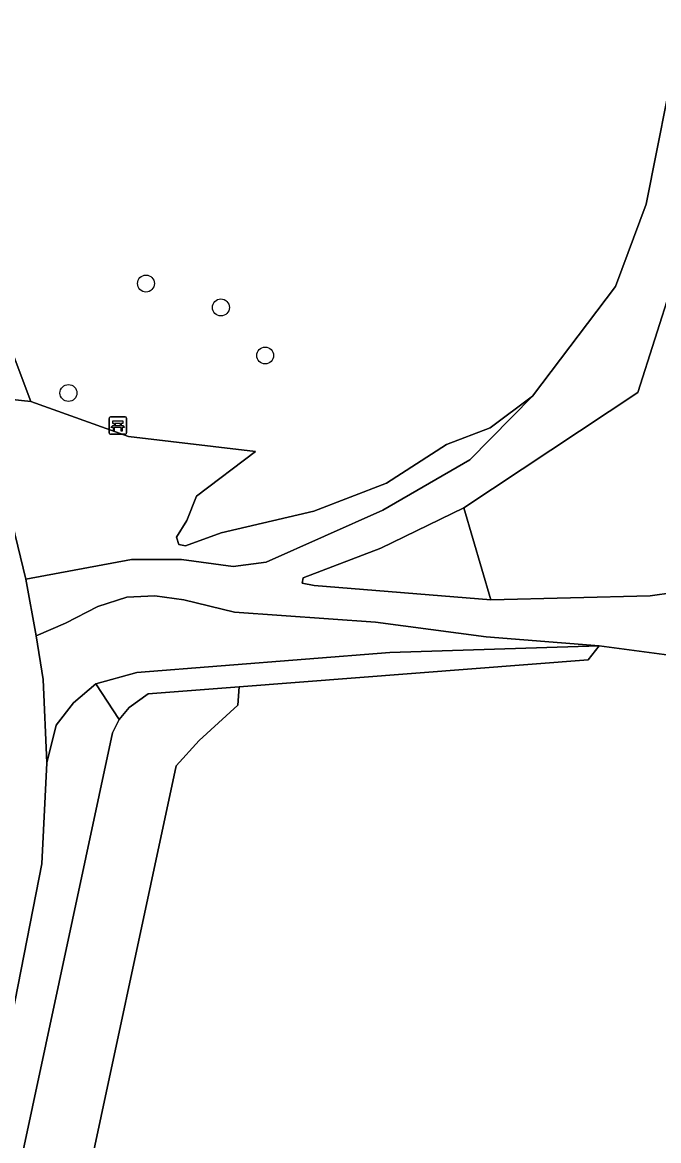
# Model space of a CAD drawing. Extents: x 162026 to 163502, y 387295 to 388169.
# Drawn here: x 163195.1 to 163231.8, y 387932.8 to 387997.4 of the extents above; entities that cross this region are included whole.
import ezdxf

# ---------------------------------------------------------------- set-up
doc = ezdxf.new("R2010")
doc.units = 0
for name, color, linetype in [('IMGEO_Bank', 7, 'Continuous'), ('IMGEO_Boom', 7, 'Continuous'), ('IMGEO_Fietspad_gesloten', 7, 'Continuous'), ('IMGEO_Grasland_overig', 7, 'Continuous'), ('IMGEO_Groenvoorziening', 7, 'Continuous'), ('IMGEO_Loofbos', 7, 'Continuous')]:
    doc.layers.add(name, color=color, linetype=linetype)

msp = doc.modelspace()

# ---------------------------------------------------------------- linework, layer by layer
at = {"layer": 'IMGEO_Bank'}
for p, q in [((163200.074, 387973.668), (163200.074, 387974.509)), ((163200.074, 387974.509), (163200.074, 387973.668)), ((163200.149, 387974.593), (163200.99, 387974.593)), ((163200.99, 387974.593), (163200.149, 387974.593)), ((163201.074, 387974.518), (163201.074, 387973.677)), ((163201.074, 387973.677), (163201.074, 387974.518)), ((163200.771, 387973.991), (163200.378, 387973.991)), ((163200.383, 387974.099), (163200.383, 387974.205)), ((163200.427, 387974.205), (163200.427, 387974.099)), ((163200.715, 387974.211), (163200.433, 387974.211)), ((163200.433, 387974.093), (163200.715, 387974.093)), ((163200.721, 387974.099), (163200.721, 387974.205)), ((163200.765, 387974.205), (163200.765, 387974.099)), ((163200.999, 387973.593), (163200.158, 387973.593)), ((163200.158, 387973.593), (163200.999, 387973.593))]:
    msp.add_line(p, q, dxfattribs=at)
for points in [[(163200.321, 387973.991), (163200.179, 387973.991), (163200.291, 387974.093), (163200.377, 387974.093)], [(163200.377, 387974.211), (163200.291, 387974.211), (163200.291, 387974.372), (163200.854, 387974.372), (163200.854, 387974.211), (163200.771, 387974.211)], [(163200.371, 387973.984), (163200.371, 387973.777), (163200.328, 387973.777), (163200.328, 387973.984)], [(163200.771, 387974.093), (163200.854, 387974.093), (163200.966, 387973.991), (163200.827, 387973.991)], [(163200.821, 387973.984), (163200.821, 387973.777), (163200.777, 387973.777), (163200.777, 387973.984)]]:
    msp.add_lwpolyline(points, dxfattribs=at)
for centre, radius, start, end in [((163200.152, 387974.515), 0.0779, 92.4484, 184.28452), ((163200.152, 387974.515), 0.0779, 92.4484, 184.28452), ((163200.996, 387974.515), 0.0779, 2.4484, 94.28452), ((163200.996, 387974.515), 0.0779, 2.4484, 94.28452), ((163200.321, 387973.984), 0.00671, 2.89567, 87.10433), ((163200.378, 387973.984), 0.00671, 92.89567, 177.10433), ((163200.376, 387974.204), 0.00671, 2.89567, 87.10433), ((163200.376, 387974.1), 0.00671, 272.89567, 357.10433), ((163200.433, 387974.204), 0.00671, 92.89567, 177.10433), ((163200.433, 387974.1), 0.00671, 182.89567, 267.10433), ((163200.715, 387974.204), 0.00671, 2.89567, 87.10433), ((163200.715, 387974.1), 0.00671, 272.89567, 357.10433), ((163200.772, 387974.204), 0.00671, 92.89567, 177.10433), ((163200.772, 387974.1), 0.00671, 182.89567, 267.10433), ((163200.77, 387973.984), 0.00671, 2.89567, 87.10433), ((163200.827, 387973.984), 0.00671, 92.89567, 177.10433), ((163200.152, 387973.671), 0.0779, 182.4484, 274.28452), ((163200.152, 387973.671), 0.0779, 182.4484, 274.28452), ((163200.996, 387973.671), 0.0779, 272.4484, 4.28452), ((163200.996, 387973.671), 0.0779, 272.4484, 4.28452)]:
    msp.add_arc(centre, radius, start, end, dxfattribs=at)
at = {"layer": 'IMGEO_Boom'}
for centre in [(163202.199, 387982.29), (163206.525, 387980.914), (163209.079, 387978.138), (163197.724, 387975.974)]:
    msp.add_circle(centre, 0.489, dxfattribs=at)
at = {"layer": 'IMGEO_Fietspad_gesloten'}
msp.add_lwpolyline([(163189.082, 387912.598), (163196.18, 387948.804), (163196.473, 387954.621), (163196.257, 387959.441), (163195.857, 387961.964), (163195.271, 387965.225), (163194.017, 387970.379)], dxfattribs=at)
at = {"layer": 'IMGEO_Grasland_overig'}
for points in [[(163181.043, 388040.898), (163180.617, 388039.631), (163180.307, 388038.33), (163180.114, 388037.007), (163180.039, 388035.672), (163180.085, 388034.336), (163180.249, 388033.009), (163180.382, 388032.324), (163184.902, 388000), (163185.48, 387995.867), (163185.989, 387993.173), (163186.736, 387990.535), (163187.334, 387988.892), (163191.194, 387979.284), (163192.317, 387975.838), (163195.552, 387975.49), (163188.847, 387993.305), (163182.204, 388038.02), (163183.615, 388043.108)], [(163232.892, 387996.072), (163231.074, 387986.875), (163229.286, 387982.122), (163224.507, 387975.782), (163220.892, 387972.118), (163215.868, 387969.212), (163209.128, 387966.216), (163207.223, 387965.959), (163204.254, 387966.363), (163201.359, 387966.363), (163195.271, 387965.225), (163195.857, 387961.964), (163197.56, 387962.689), (163199.424, 387963.653), (163201.099, 387964.192), (163202.703, 387964.275), (163204.378, 387964.036), (163207.301, 387963.33), (163215.448, 387962.739), (163221.824, 387961.896), (163228.361, 387961.381), (163232.975, 387960.763)], [(163232.667, 387964.45), (163231.293, 387964.265), (163222.096, 387964.038), (163211.907, 387964.871), (163211.209, 387964.989), (163211.262, 387965.304), (163215.762, 387967.023), (163220.54, 387969.355), (163230.58, 387976.009), (163235.499, 387991.391)], [(163188.001, 387899.051), (163200.261, 387956.353), (163200.66, 387957.124), (163199.306, 387959.185), (163198.022, 387958.084), (163197.016, 387956.801), (163196.473, 387954.621), (163196.18, 387948.804), (163189.082, 387912.598)]]:
    msp.add_lwpolyline(points, dxfattribs=at)
at = {"layer": 'IMGEO_Groenvoorziening'}
for points in [[(163219.545, 387973), (163216.072, 387970.768), (163211.894, 387969.155), (163206.544, 387967.908), (163204.488, 387967.151), (163204.105, 387967.223), (163203.962, 387967.654), (163204.56, 387968.623), (163205.111, 387970.024), (163208.518, 387972.607), (163201.19, 387973.462), (163195.552, 387975.49), (163192.317, 387975.838), (163193.127, 387973.35), (163194.017, 387970.379), (163195.271, 387965.225), (163201.359, 387966.363), (163204.254, 387966.363), (163207.223, 387965.959), (163209.128, 387966.216), (163215.868, 387969.212), (163220.892, 387972.118), (163224.507, 387975.782), (163222.071, 387973.958)], [(163220.54, 387969.355), (163215.762, 387967.023), (163211.262, 387965.304), (163211.209, 387964.989), (163211.907, 387964.871), (163222.096, 387964.038)], [(163221.824, 387961.896), (163215.448, 387962.739), (163207.301, 387963.33), (163204.378, 387964.036), (163202.703, 387964.275), (163201.099, 387964.192), (163199.424, 387963.653), (163197.56, 387962.689), (163195.857, 387961.964), (163196.257, 387959.441), (163196.473, 387954.621), (163197.016, 387956.801), (163198.022, 387958.084), (163199.306, 387959.185), (163201.676, 387959.841), (163216.268, 387961.001), (163228.361, 387961.381)], [(163207.579, 387959.019), (163227.716, 387960.576), (163228.361, 387961.381), (163216.268, 387961.001), (163201.676, 387959.841), (163199.306, 387959.185), (163200.66, 387957.124), (163201.228, 387957.823), (163202.321, 387958.613)], [(163202.321, 387958.613), (163201.228, 387957.823), (163200.66, 387957.124), (163200.261, 387956.353), (163188.001, 387899.051), (163187.319, 387894.504), (163191.912, 387898.214), (163197.113, 387922.524), (163198.158, 387927.406), (163203.946, 387954.458), (163205.277, 387955.918), (163207.502, 387957.953), (163207.579, 387959.019)]]:
    msp.add_lwpolyline(points, close=True, dxfattribs=at)
at = {"layer": 'IMGEO_Loofbos'}
for points in [[(163183.615, 388043.108), (163182.204, 388038.02), (163188.847, 387993.305), (163195.552, 387975.49), (163201.19, 387973.462), (163208.518, 387972.607), (163205.111, 387970.024), (163204.56, 387968.623), (163203.962, 387967.654), (163204.105, 387967.223), (163204.488, 387967.151), (163206.544, 387967.908), (163211.894, 387969.155), (163216.072, 387970.768), (163219.545, 387973), (163222.071, 387973.958), (163224.507, 387975.782), (163229.286, 387982.122), (163231.074, 387986.875), (163232.892, 387996.072)], [(163232.975, 387960.763), (163228.361, 387961.381), (163227.716, 387960.576), (163207.579, 387959.019), (163207.502, 387957.953), (163205.277, 387955.918), (163203.946, 387954.458), (163198.158, 387927.406)]]:
    msp.add_lwpolyline(points, dxfattribs=at)
msp.add_lwpolyline([(163247.106, 387979.507), (163250.184, 387984.278), (163251.06, 387986.849), (163251.293, 387995.228), (163246.35, 387995.756), (163241.301, 387996.295), (163235.499, 387991.391), (163230.58, 387976.009), (163220.54, 387969.355), (163222.096, 387964.038), (163231.293, 387964.265), (163232.667, 387964.45), (163233.945, 387965.12), (163235.612, 387966.394)], close=True, dxfattribs=at)

doc.saveas('drawing.dxf')
